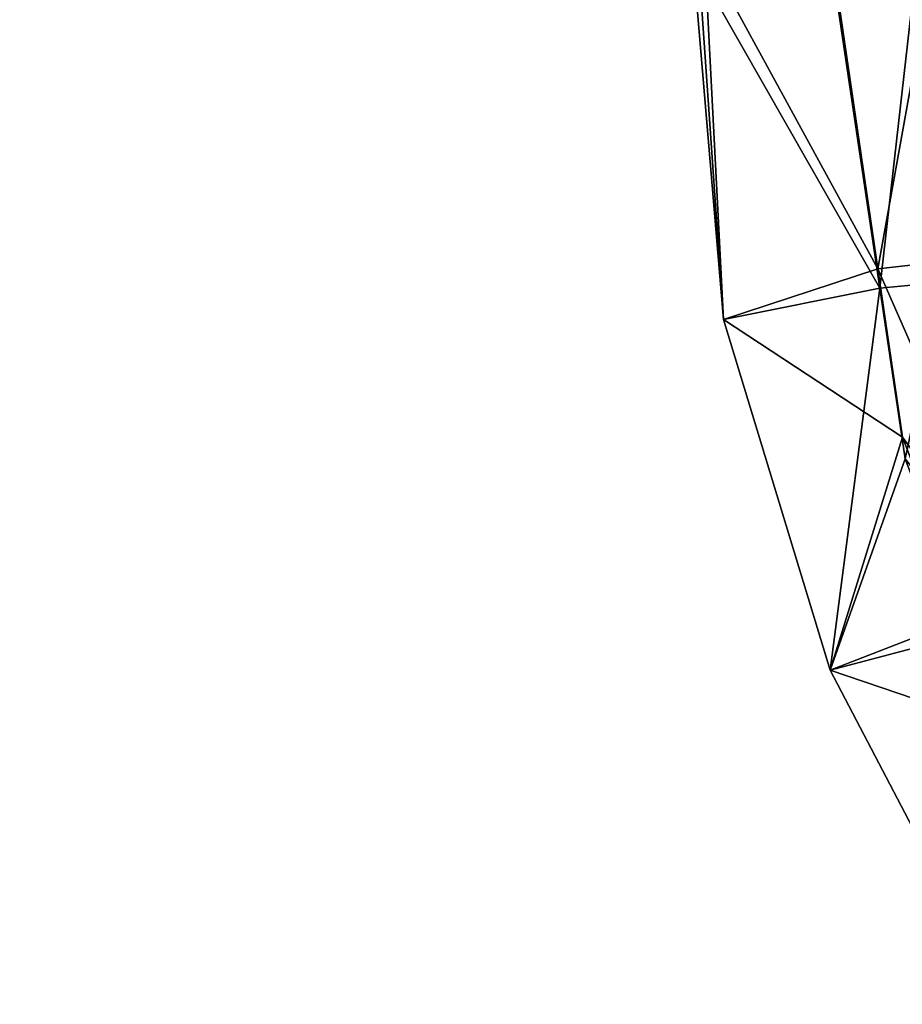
# Model space of a CAD drawing. Extents: x -0.025 to 0.192, y -0.143 to 0.024.
# Tile 277 of 656: x 0.14546 to 0.14853, y -0.0225 to -0.01908. Entities that reach past the tile are written whole.
import ezdxf

# ---------------------------------------------------------------- set-up
doc = ezdxf.new("R2010")
doc.units = 0
doc.layers.add('mesh', color=7, linetype='CONTINUOUS')

msp = doc.modelspace()

# ---------------------------------------------------------------- meshes
at = {"layer": 'mesh'}
mesh = msp.add_polyface(dxfattribs=at)
corners = [(0.0236034, -0.0186677, 0.1546203), (0.0235539, -0.022504, 0.1544774), (0.0235025, -0.0225001, 0.1560641), (0.0234732, -0.0223807, 0.1537212), (0.0234208, -0.0202905, 0.1531269), (0.1485941, -0.0187616, 0.0103104), (0.1486721, -0.0199905, 0.0102912), (0.1486858, -0.0187566, 0.0098873), (0.149005, -0.0211847, 0.0104008), (0.1485412, -0.0206054, 0.011901), (0.148823, -0.018749, 0.0092542), (0.1489286, -0.021562, 0.0312577), (0.1485795, -0.0219134, 0.0215975), (0.1482792, -0.0213411, 0.0215998), (0.1479091, -0.0201203, 0.0216035), (0.148531, -0.0205302, 0.0314212), (0.1487832, -0.0186791, 0.0339716), (0.148634, -0.0199229, 0.0328996), (0.1486721, -0.0186871, 0.0334466), (0.1490507, -0.0198778, 0.0343408), (0.1489624, -0.0211217, 0.0327773), (0.1484529, -0.0200112, 0.0118703), (0.1482698, -0.0187794, 0.0118066), (0.1487713, -0.0212109, 0.0119893), (0.1484453, -0.0199446, 0.0314548), (0.1478427, -0.0188385, 0.0256983), (0.1482655, -0.0187163, 0.0315251), (0.14877, -0.0211505, 0.0313229), (0.1490372, -0.0217182, 0.0312169), (0.1489696, -0.0224416, 0.0215954), (0.1488918, -0.0215279, 0.0120356), (0.14782, -0.0188572, 0.0216651), (0.1478036, -0.0188707, 0.0187503)]
mesh.append_faces([[corners[k] for k in face] for face in [(0, 1, 2, 2), (0, 3, 1, 1), (4, 3, 0, 0), (5, 6, 7, 7), (8, 6, 9, 9), (6, 10, 7, 7), (11, 12, 13, 13), (13, 14, 15, 15), (16, 17, 18, 18), (16, 19, 17, 17), (19, 20, 17, 17), (6, 21, 9, 9), (5, 22, 21, 21), (23, 8, 9, 9), (5, 21, 6, 6), (24, 25, 26, 26), (24, 14, 25, 25), (24, 15, 14, 14), (11, 13, 27, 27), (28, 29, 12, 12), (13, 9, 21, 21), (13, 23, 9, 9), (12, 23, 13, 13), (30, 23, 12, 12), (14, 31, 25, 25), (32, 31, 14, 14), (13, 15, 27, 27), (21, 14, 13, 13), (21, 32, 14, 14), (22, 32, 21, 21), (20, 15, 24, 24), (20, 27, 15, 15), (18, 24, 26, 26), (18, 17, 24, 24), (17, 20, 24, 24)]])

doc.saveas('drawing.dxf')
